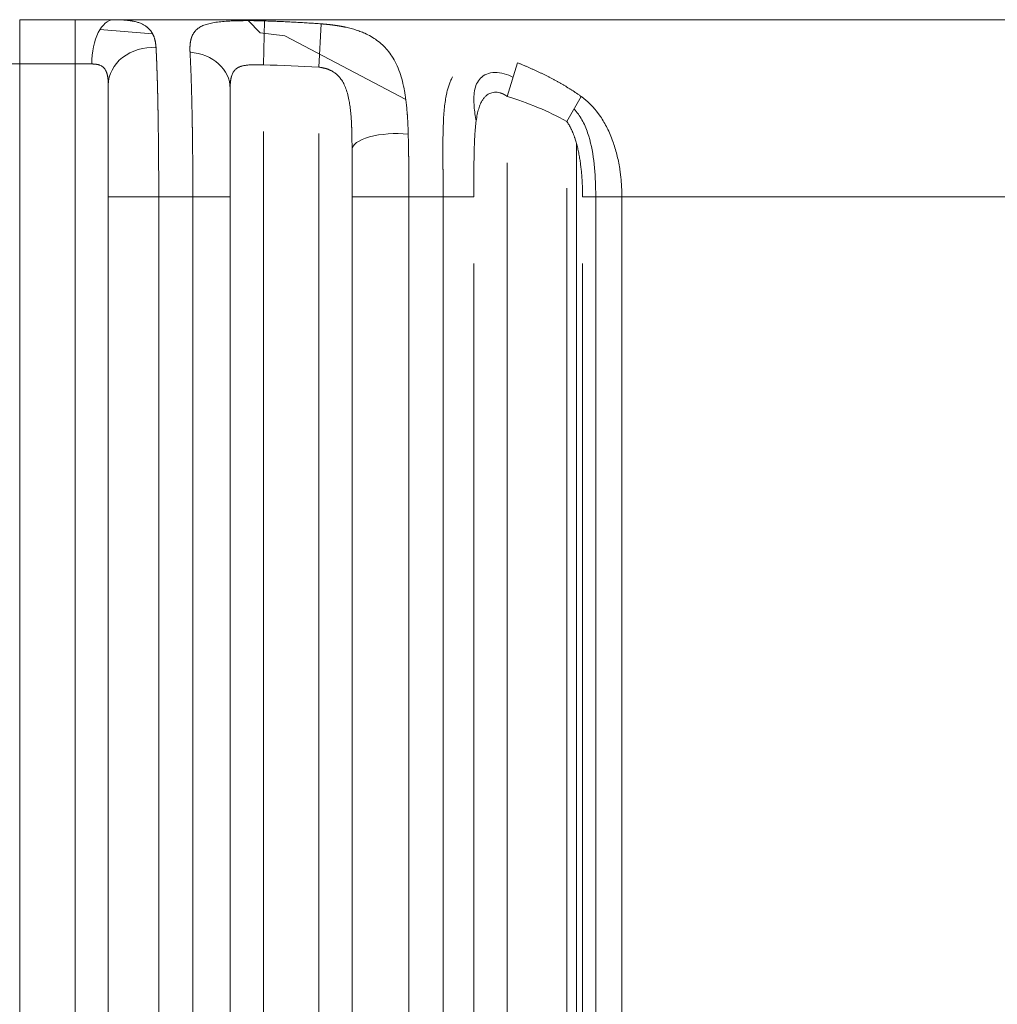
# Model space of a CAD drawing. Header units: millimetres. Extents: x 25069 to 61396, y 8621 to 21558.
# Tile 587 of 656: x 57313 to 57357, y 16304 to 16348. Entities that reach past the tile are written whole.
import ezdxf

# ---------------------------------------------------------------- set-up
doc = ezdxf.new("R2010")
doc.units = ezdxf.units.MM
doc.layers.add('10', color=7, linetype='Continuous')

msp = doc.modelspace()

# ---------------------------------------------------------------- linework, layer by layer
at = {"layer": '10', "color": 7, "linetype": 'Continuous', "lineweight": 20}
for p, q in [((57313.3, 16348.128), (57313.3, 16346.128)), ((57313.3, 16348.128), (57315.8, 16348.128)), ((57313.3, 16348.128), (57315.8, 16348.128)), ((57315.8, 16348.128), (57315.8, 16346.128)), ((57315.8, 16348.128), (57317.553, 16348.128)), ((57317.553, 16348.128), (57360.709, 16348.128)), ((57324.156, 16347.538), (57323.614, 16348.085)), ((57324.352, 16348.073), (57324.3, 16346.087)), ((57326.91, 16347.939), (57326.8, 16345.986)), ((57319.297, 16347.495), (57316.922, 16347.681)), ((57325.264, 16347.405), (57324.156, 16347.538)), ((57330.729, 16344.523), (57325.264, 16347.405)), ((57313.3, 16346.128), (57312.261, 16346.128)), ((57315.8, 16346.128), (57313.3, 16346.128)), ((57313.3, 16346.128), (57313.3, 16252.177)), ((57316.551, 16346.128), (57315.8, 16346.128)), ((57315.8, 16252.177), (57315.8, 16346.128)), ((57335.775, 16346.179), (57335.3, 16344.666)), ((57317.3, 16248.776), (57317.3, 16345.191)), ((57322.8, 16345.036), (57322.8, 16248.776)), ((57338.642, 16344.662), (57337.993, 16343.528)), ((57324.3, 16343.085), (57324.3, 16252.178)), ((57326.8, 16252.178), (57326.8, 16342.985)), ((57338.43, 16342.548), (57338.43, 16249.159)), ((57328.3, 16248.776), (57328.3, 16342.297)), ((57335.3, 16341.666), (57335.3, 16252.177)), ((57337.993, 16252.177), (57337.993, 16340.528)), ((57319.576, 16340.128), (57317.3, 16340.128)), ((57317.3, 16248.204), (57317.3, 16340.128)), ((57321.116, 16340.128), (57319.576, 16340.128)), ((57319.576, 16340.128), (57319.576, 16250.496)), ((57321.116, 16250.559), (57321.116, 16340.128)), ((57321.116, 16340.128), (57322.8, 16340.128)), ((57322.8, 16340.128), (57322.8, 16248.263)), ((57330.871, 16340.128), (57328.3, 16340.128)), ((57328.3, 16248.843), (57328.3, 16340.128)), ((57332.412, 16340.128), (57330.871, 16340.128)), ((57330.871, 16340.128), (57330.871, 16251.153)), ((57332.412, 16340.128), (57333.801, 16340.128)), ((57332.412, 16251.281), (57332.412, 16340.128)), ((57340.48, 16340.128), (57338.707, 16340.128)), ((57339.3, 16340.128), (57339.3, 16249.072)), ((57367.169, 16340.128), (57340.48, 16340.128)), ((57340.48, 16340.128), (57340.48, 16252.111)), ((57333.801, 16337.128), (57333.801, 16251.781)), ((57338.707, 16252.128), (57338.707, 16337.128))]:
    msp.add_line(p, q, dxfattribs=at)
for centre, major_axis, ratio, start_param, end_param in [((57317.553, 16346.128), (0, 2), 0.500679, 0, 1.570796), ((57319.3, 16345.18), (2, 0), 0.844598, 1.493656, 3.141593), ((57320.8, 16345.026), (-2, 0), 0.819962, 3.141593, 4.61794), ((57330.3, 16342.251), (2, 0), 0.3673, 1.299294, 3.141593)]:
    msp.add_ellipse(centre, major_axis=major_axis, ratio=ratio, start_param=start_param, end_param=end_param, dxfattribs=at)
for points, knots in [([(57317.553, 16348.128), (57317.561, 16348.128), (57317.576, 16348.128), (57317.599, 16348.128), (57317.622, 16348.128), (57317.645, 16348.127), (57317.667, 16348.127), (57317.69, 16348.127), (57317.712, 16348.126), (57317.735, 16348.126), (57317.757, 16348.125), (57317.779, 16348.125), (57317.801, 16348.124), (57317.823, 16348.123), (57317.845, 16348.123), (57317.866, 16348.122), (57317.888, 16348.121), (57317.909, 16348.12), (57317.931, 16348.119), (57317.952, 16348.117), (57317.973, 16348.116), (57317.994, 16348.115), (57318.015, 16348.113), (57318.036, 16348.112), (57318.056, 16348.11), (57318.077, 16348.108), (57318.097, 16348.107), (57318.118, 16348.105), (57318.138, 16348.103), (57318.158, 16348.101), (57318.178, 16348.098), (57318.198, 16348.096), (57318.218, 16348.094), (57318.237, 16348.091), (57318.257, 16348.089), (57318.276, 16348.086), (57318.296, 16348.083), (57318.315, 16348.08), (57318.334, 16348.077), (57318.353, 16348.074), (57318.372, 16348.07), (57318.442, 16348.058), (57318.559, 16348.031), (57318.713, 16347.983), (57318.853, 16347.922), (57318.946, 16347.868), (57319.001, 16347.83), (57319.025, 16347.813), (57319.048, 16347.795), (57319.07, 16347.776), (57319.092, 16347.757), (57319.113, 16347.737), (57319.134, 16347.717), (57319.154, 16347.696), (57319.173, 16347.674), (57319.192, 16347.652), (57319.21, 16347.629), (57319.228, 16347.606), (57319.245, 16347.581), (57319.261, 16347.556), (57319.277, 16347.531), (57319.292, 16347.505), (57319.306, 16347.478), (57319.32, 16347.45), (57319.333, 16347.421), (57319.346, 16347.392), (57319.358, 16347.362), (57319.369, 16347.332), (57319.38, 16347.301), (57319.389, 16347.268), (57319.399, 16347.236), (57319.407, 16347.202), (57319.415, 16347.168), (57319.423, 16347.133), (57319.429, 16347.097), (57319.435, 16347.06), (57319.44, 16347.022), (57319.445, 16346.984), (57319.449, 16346.945), (57319.452, 16346.905), (57319.454, 16346.878), (57319.455, 16346.864)], [0, 0, 0, 0, 0.00603, 0.012066, 0.01811, 0.024162, 0.030221, 0.036288, 0.042364, 0.048449, 0.054544, 0.060648, 0.066762, 0.072886, 0.079021, 0.085167, 0.091325, 0.097494, 0.103676, 0.109869, 0.116076, 0.122295, 0.128528, 0.134775, 0.141036, 0.147311, 0.153601, 0.159906, 0.166226, 0.172562, 0.178914, 0.185282, 0.191666, 0.198068, 0.204487, 0.210923, 0.217377, 0.223849, 0.23034, 0.236849, 0.243378, 0.249925, 0.310746, 0.372535, 0.435504, 0.499858, 0.513096, 0.526379, 0.53971, 0.553089, 0.566519, 0.580001, 0.593536, 0.607126, 0.620772, 0.634477, 0.648241, 0.662065, 0.675952, 0.689903, 0.703919, 0.718001, 0.732152, 0.746372, 0.760662, 0.775025, 0.789461, 0.803972, 0.818559, 0.833223, 0.847966, 0.862789, 0.877694, 0.892681, 0.907751, 0.922907, 0.938148, 0.953477, 0.968895, 0.984402, 1, 1, 1, 1]), ([(57320.989, 16346.658), (57320.989, 16346.666), (57320.988, 16346.68), (57320.987, 16346.702), (57320.986, 16346.723), (57320.985, 16346.744), (57320.985, 16346.765), (57320.985, 16346.786), (57320.985, 16346.806), (57320.985, 16346.827), (57320.985, 16346.847), (57320.985, 16346.866), (57320.986, 16346.886), (57320.986, 16346.905), (57320.987, 16346.924), (57320.988, 16346.943), (57320.989, 16346.962), (57320.991, 16346.981), (57320.992, 16346.999), (57320.994, 16347.017), (57320.996, 16347.035), (57320.998, 16347.052), (57321, 16347.07), (57321.002, 16347.087), (57321.004, 16347.104), (57321.007, 16347.121), (57321.01, 16347.138), (57321.013, 16347.154), (57321.016, 16347.17), (57321.019, 16347.186), (57321.023, 16347.202), (57321.026, 16347.218), (57321.03, 16347.233), (57321.034, 16347.248), (57321.038, 16347.263), (57321.043, 16347.278), (57321.047, 16347.293), (57321.052, 16347.307), (57321.056, 16347.322), (57321.061, 16347.336), (57321.066, 16347.35), (57321.072, 16347.363), (57321.077, 16347.377), (57321.083, 16347.39), (57321.089, 16347.404), (57321.095, 16347.417), (57321.101, 16347.43), (57321.118, 16347.465), (57321.149, 16347.519), (57321.199, 16347.589), (57321.256, 16347.653), (57321.343, 16347.732), (57321.471, 16347.818), (57321.661, 16347.901), (57321.885, 16347.965), (57322.147, 16348.014), (57322.444, 16348.047), (57322.704, 16348.064), (57322.9, 16348.073), (57323.022, 16348.077), (57323.137, 16348.08), (57323.244, 16348.082), (57323.341, 16348.083), (57323.439, 16348.084), (57323.521, 16348.085), (57323.587, 16348.085), (57323.637, 16348.085), (57323.687, 16348.085), (57323.737, 16348.085), (57323.788, 16348.084), (57323.838, 16348.084), (57323.889, 16348.083), (57323.94, 16348.083), (57323.991, 16348.082), (57324.042, 16348.081), (57324.093, 16348.08), (57324.145, 16348.079), (57324.196, 16348.078), (57324.248, 16348.076), (57324.3, 16348.075), (57324.335, 16348.074), (57324.352, 16348.073)], [0, 0, 0, 0, 0.005837, 0.011654, 0.017451, 0.023227, 0.028984, 0.034722, 0.04044, 0.046138, 0.051818, 0.057478, 0.063119, 0.068741, 0.074345, 0.07993, 0.085496, 0.091045, 0.096575, 0.102087, 0.107581, 0.113058, 0.118516, 0.123958, 0.129382, 0.134789, 0.140179, 0.145553, 0.150909, 0.156249, 0.161573, 0.16688, 0.172172, 0.177447, 0.182707, 0.187951, 0.19318, 0.198393, 0.203592, 0.208775, 0.213944, 0.219098, 0.224238, 0.229364, 0.234475, 0.239573, 0.244657, 0.249727, 0.281612, 0.31295, 0.34379, 0.374181, 0.437676, 0.499202, 0.562432, 0.623736, 0.687101, 0.748804, 0.769764, 0.790713, 0.811711, 0.827551, 0.843264, 0.858878, 0.874418, 0.882259, 0.890085, 0.897901, 0.905708, 0.913511, 0.921312, 0.929116, 0.936925, 0.944744, 0.952574, 0.96042, 0.968285, 0.976173, 0.984085, 0.992027, 1, 1, 1, 1]), ([(57324.352, 16348.073), (57324.4, 16348.071), (57324.496, 16348.068), (57324.639, 16348.063), (57324.782, 16348.057), (57324.926, 16348.051), (57325.069, 16348.045), (57325.211, 16348.039), (57325.354, 16348.032), (57325.496, 16348.025), (57325.638, 16348.018), (57325.781, 16348.011), (57325.922, 16348.003), (57326.064, 16347.995), (57326.205, 16347.986), (57326.347, 16347.978), (57326.488, 16347.969), (57326.629, 16347.959), (57326.77, 16347.949), (57326.863, 16347.943), (57326.91, 16347.939)], [0, 0, 0, 0, 0.056109, 0.112151, 0.168125, 0.224033, 0.279875, 0.335651, 0.391361, 0.447007, 0.502589, 0.558107, 0.613561, 0.668952, 0.724281, 0.779547, 0.834752, 0.889895, 0.944978, 1, 1, 1, 1]), ([(57326.91, 16347.939), (57326.919, 16347.939), (57326.937, 16347.937), (57326.964, 16347.935), (57326.991, 16347.933), (57327.018, 16347.931), (57327.044, 16347.929), (57327.071, 16347.926), (57327.098, 16347.924), (57327.125, 16347.921), (57327.151, 16347.919), (57327.178, 16347.916), (57327.205, 16347.914), (57327.231, 16347.911), (57327.258, 16347.908), (57327.285, 16347.905), (57327.311, 16347.902), (57327.338, 16347.899), (57327.364, 16347.896), (57327.391, 16347.893), (57327.417, 16347.889), (57327.444, 16347.886), (57327.47, 16347.882), (57327.497, 16347.879), (57327.523, 16347.875), (57327.55, 16347.871), (57327.576, 16347.867), (57327.602, 16347.864), (57327.629, 16347.859), (57327.655, 16347.855), (57327.681, 16347.851), (57327.708, 16347.847), (57327.734, 16347.842), (57327.76, 16347.838), (57327.786, 16347.833), (57327.812, 16347.828), (57327.839, 16347.824), (57327.865, 16347.819), (57327.891, 16347.814), (57327.917, 16347.808), (57327.943, 16347.803), (57328.041, 16347.783), (57328.208, 16347.744), (57328.438, 16347.679), (57328.661, 16347.603), (57328.906, 16347.503), (57329.167, 16347.371), (57329.434, 16347.197), (57329.681, 16346.992), (57329.907, 16346.752), (57330.115, 16346.468), (57330.301, 16346.132), (57330.456, 16345.756), (57330.58, 16345.344), (57330.656, 16344.99), (57330.705, 16344.694), (57330.736, 16344.472), (57330.764, 16344.228), (57330.781, 16344.047), (57330.789, 16343.937), (57330.792, 16343.905), (57330.794, 16343.87), (57330.797, 16343.832), (57330.8, 16343.791), (57330.803, 16343.746), (57330.806, 16343.699), (57330.809, 16343.648), (57330.812, 16343.594), (57330.815, 16343.536), (57330.818, 16343.476), (57330.821, 16343.412), (57330.824, 16343.345), (57330.827, 16343.274), (57330.829, 16343.2), (57330.832, 16343.123), (57330.835, 16343.042), (57330.836, 16342.987), (57330.837, 16342.959)], [0, 0, 0, 0, 0.003042, 0.006084, 0.009126, 0.01217, 0.015215, 0.018261, 0.02131, 0.02436, 0.027413, 0.030469, 0.033528, 0.03659, 0.039656, 0.042726, 0.0458, 0.048879, 0.051962, 0.055051, 0.058145, 0.061245, 0.064351, 0.067463, 0.070581, 0.073707, 0.07684, 0.07998, 0.083127, 0.086283, 0.089447, 0.092619, 0.0958, 0.098991, 0.10219, 0.105399, 0.108618, 0.111846, 0.115085, 0.118335, 0.121595, 0.124867, 0.155116, 0.185914, 0.217431, 0.249827, 0.296087, 0.343943, 0.393724, 0.445723, 0.500203, 0.560759, 0.625352, 0.684975, 0.749816, 0.777859, 0.808023, 0.840312, 0.874728, 0.878448, 0.882549, 0.887032, 0.891895, 0.89714, 0.902766, 0.908772, 0.91516, 0.921929, 0.929079, 0.936611, 0.944523, 0.952816, 0.961491, 0.970546, 0.979983, 0.989801, 1, 1, 1, 1]), ([(57319.455, 16346.864), (57319.455, 16346.857), (57319.456, 16346.841), (57319.457, 16346.817), (57319.458, 16346.793), (57319.459, 16346.769), (57319.461, 16346.745), (57319.462, 16346.721), (57319.463, 16346.696), (57319.464, 16346.671), (57319.466, 16346.646), (57319.467, 16346.621), (57319.468, 16346.596), (57319.469, 16346.57), (57319.47, 16346.545), (57319.471, 16346.519), (57319.473, 16346.493), (57319.474, 16346.467), (57319.475, 16346.441), (57319.476, 16346.415), (57319.477, 16346.388), (57319.478, 16346.361), (57319.479, 16346.334), (57319.481, 16346.307), (57319.482, 16346.28), (57319.483, 16346.253), (57319.484, 16346.225), (57319.485, 16346.198), (57319.486, 16346.17), (57319.487, 16346.142), (57319.488, 16346.114), (57319.489, 16346.086), (57319.49, 16346.058), (57319.491, 16346.029), (57319.492, 16346.001), (57319.493, 16345.972), (57319.494, 16345.943), (57319.495, 16345.914), (57319.496, 16345.885), (57319.497, 16345.855), (57319.498, 16345.826), (57319.499, 16345.796), (57319.5, 16345.767), (57319.501, 16345.737), (57319.502, 16345.707), (57319.503, 16345.677), (57319.504, 16345.647), (57319.505, 16345.617), (57319.506, 16345.586), (57319.507, 16345.556), (57319.508, 16345.525), (57319.509, 16345.494), (57319.51, 16345.463), (57319.511, 16345.432), (57319.512, 16345.401), (57319.513, 16345.37), (57319.513, 16345.338), (57319.514, 16345.307), (57319.515, 16345.275), (57319.516, 16345.244), (57319.517, 16345.212), (57319.518, 16345.18), (57319.519, 16345.148), (57319.52, 16345.116), (57319.52, 16345.084), (57319.521, 16345.051), (57319.522, 16345.019), (57319.523, 16344.987), (57319.524, 16344.954), (57319.524, 16344.921), (57319.525, 16344.888), (57319.526, 16344.856), (57319.527, 16344.823), (57319.528, 16344.79), (57319.528, 16344.756), (57319.529, 16344.723), (57319.53, 16344.69), (57319.531, 16344.656), (57319.531, 16344.623), (57319.532, 16344.589), (57319.533, 16344.556), (57319.533, 16344.522), (57319.534, 16344.488), (57319.535, 16344.454), (57319.536, 16344.42), (57319.536, 16344.386), (57319.537, 16344.352), (57319.538, 16344.318), (57319.538, 16344.283), (57319.539, 16344.249), (57319.54, 16344.215), (57319.54, 16344.18), (57319.541, 16344.146), (57319.542, 16344.111), (57319.542, 16344.076), (57319.543, 16344.041), (57319.544, 16344.007), (57319.544, 16343.958), (57319.546, 16343.894), (57319.547, 16343.816), (57319.548, 16343.738), (57319.549, 16343.659), (57319.551, 16343.58), (57319.552, 16343.501), (57319.553, 16343.421), (57319.554, 16343.34), (57319.555, 16343.26), (57319.556, 16343.179), (57319.557, 16343.098), (57319.558, 16343.016), (57319.559, 16342.934), (57319.56, 16342.852), (57319.561, 16342.77), (57319.562, 16342.687), (57319.563, 16342.604), (57319.564, 16342.521), (57319.565, 16342.437), (57319.566, 16342.353), (57319.566, 16342.269), (57319.567, 16342.185), (57319.568, 16342.101), (57319.568, 16342.016), (57319.569, 16341.931), (57319.57, 16341.847), (57319.57, 16341.761), (57319.571, 16341.676), (57319.571, 16341.591), (57319.572, 16341.505), (57319.572, 16341.42), (57319.573, 16341.334), (57319.573, 16341.248), (57319.574, 16341.162), (57319.574, 16341.076), (57319.574, 16340.99), (57319.574, 16340.904), (57319.575, 16340.818), (57319.575, 16340.732), (57319.575, 16340.645), (57319.575, 16340.559), (57319.575, 16340.473), (57319.575, 16340.386), (57319.576, 16340.3), (57319.576, 16340.214), (57319.576, 16340.156), (57319.576, 16340.128)], [0, 0, 0, 0, 0.005442, 0.01088, 0.016312, 0.02174, 0.027162, 0.03258, 0.037993, 0.0434, 0.048803, 0.054201, 0.059594, 0.064982, 0.070365, 0.075742, 0.081116, 0.086484, 0.091847, 0.097205, 0.102558, 0.107906, 0.11325, 0.118588, 0.123921, 0.12925, 0.134573, 0.139892, 0.145206, 0.150514, 0.155818, 0.161117, 0.166411, 0.1717, 0.176984, 0.182263, 0.187537, 0.192806, 0.19807, 0.203329, 0.208584, 0.213833, 0.219078, 0.224317, 0.229552, 0.234781, 0.240006, 0.245226, 0.250441, 0.255651, 0.260855, 0.266056, 0.271251, 0.276441, 0.281626, 0.286806, 0.291982, 0.297152, 0.302318, 0.307478, 0.312634, 0.317785, 0.322931, 0.328072, 0.333208, 0.338339, 0.343465, 0.348586, 0.353702, 0.358814, 0.36392, 0.369022, 0.374118, 0.37921, 0.384297, 0.389379, 0.394456, 0.399528, 0.404595, 0.409657, 0.414715, 0.419767, 0.424815, 0.429857, 0.434895, 0.439928, 0.444956, 0.449979, 0.454997, 0.46001, 0.465019, 0.470022, 0.475021, 0.480014, 0.485003, 0.489987, 0.494966, 0.49994, 0.51094, 0.521933, 0.532921, 0.543903, 0.554879, 0.56585, 0.576814, 0.587773, 0.598725, 0.609672, 0.620613, 0.631549, 0.642478, 0.653402, 0.66432, 0.675232, 0.686139, 0.69704, 0.707935, 0.718825, 0.729708, 0.740586, 0.751459, 0.762326, 0.773187, 0.784043, 0.794893, 0.805737, 0.816576, 0.82741, 0.838237, 0.84906, 0.859876, 0.870688, 0.881494, 0.892294, 0.903089, 0.913878, 0.924662, 0.935441, 0.946214, 0.956982, 0.967745, 0.978502, 0.989254, 1, 1, 1, 1]), ([(57321.116, 16340.128), (57321.116, 16340.143), (57321.116, 16340.172), (57321.116, 16340.217), (57321.116, 16340.261), (57321.116, 16340.306), (57321.116, 16340.35), (57321.116, 16340.395), (57321.116, 16340.44), (57321.116, 16340.484), (57321.115, 16340.529), (57321.115, 16340.573), (57321.115, 16340.618), (57321.115, 16340.662), (57321.115, 16340.707), (57321.115, 16340.752), (57321.115, 16340.796), (57321.115, 16340.841), (57321.115, 16340.885), (57321.114, 16340.93), (57321.114, 16340.974), (57321.114, 16341.019), (57321.114, 16341.063), (57321.114, 16341.107), (57321.114, 16341.152), (57321.113, 16341.196), (57321.113, 16341.241), (57321.113, 16341.285), (57321.113, 16341.329), (57321.112, 16341.374), (57321.112, 16341.418), (57321.112, 16341.462), (57321.112, 16341.506), (57321.111, 16341.55), (57321.111, 16341.595), (57321.111, 16341.639), (57321.11, 16341.683), (57321.11, 16341.727), (57321.11, 16341.771), (57321.109, 16341.815), (57321.109, 16341.859), (57321.109, 16341.903), (57321.108, 16341.946), (57321.108, 16341.99), (57321.108, 16342.034), (57321.107, 16342.077), (57321.107, 16342.121), (57321.106, 16342.165), (57321.106, 16342.208), (57321.105, 16342.252), (57321.105, 16342.295), (57321.105, 16342.338), (57321.104, 16342.382), (57321.104, 16342.425), (57321.103, 16342.468), (57321.103, 16342.511), (57321.102, 16342.554), (57321.102, 16342.597), (57321.101, 16342.64), (57321.101, 16342.683), (57321.1, 16342.726), (57321.1, 16342.768), (57321.099, 16342.811), (57321.098, 16342.853), (57321.098, 16342.896), (57321.097, 16342.938), (57321.097, 16342.981), (57321.096, 16343.023), (57321.096, 16343.065), (57321.095, 16343.107), (57321.094, 16343.149), (57321.094, 16343.191), (57321.093, 16343.233), (57321.092, 16343.274), (57321.092, 16343.316), (57321.091, 16343.357), (57321.09, 16343.399), (57321.09, 16343.44), (57321.089, 16343.481), (57321.088, 16343.522), (57321.088, 16343.563), (57321.087, 16343.604), (57321.086, 16343.645), (57321.085, 16343.686), (57321.085, 16343.727), (57321.084, 16343.767), (57321.083, 16343.818), (57321.082, 16343.878), (57321.08, 16343.949), (57321.079, 16344.019), (57321.077, 16344.089), (57321.076, 16344.158), (57321.074, 16344.228), (57321.073, 16344.297), (57321.071, 16344.366), (57321.07, 16344.434), (57321.068, 16344.502), (57321.066, 16344.57), (57321.065, 16344.637), (57321.063, 16344.704), (57321.061, 16344.771), (57321.06, 16344.837), (57321.058, 16344.903), (57321.056, 16344.969), (57321.054, 16345.034), (57321.052, 16345.099), (57321.05, 16345.163), (57321.048, 16345.227), (57321.046, 16345.291), (57321.044, 16345.354), (57321.042, 16345.416), (57321.04, 16345.478), (57321.038, 16345.54), (57321.036, 16345.601), (57321.034, 16345.662), (57321.031, 16345.722), (57321.029, 16345.782), (57321.027, 16345.841), (57321.024, 16345.899), (57321.022, 16345.957), (57321.02, 16346.015), (57321.017, 16346.072), (57321.015, 16346.128), (57321.012, 16346.184), (57321.01, 16346.239), (57321.007, 16346.294), (57321.005, 16346.348), (57321.002, 16346.401), (57321, 16346.454), (57320.997, 16346.506), (57320.994, 16346.557), (57320.992, 16346.608), (57320.99, 16346.642), (57320.989, 16346.658)], [0, 0, 0, 0, 0.005817, 0.011636, 0.017456, 0.023278, 0.0291, 0.034925, 0.040751, 0.046578, 0.052406, 0.058237, 0.064068, 0.069901, 0.075735, 0.081571, 0.087409, 0.093247, 0.099087, 0.104929, 0.110772, 0.116617, 0.122463, 0.12831, 0.134159, 0.14001, 0.145862, 0.151715, 0.15757, 0.163426, 0.169284, 0.175143, 0.181004, 0.186866, 0.19273, 0.198596, 0.204462, 0.210331, 0.2162, 0.222072, 0.227945, 0.233819, 0.239695, 0.245572, 0.251451, 0.257332, 0.263213, 0.269097, 0.274982, 0.280869, 0.286757, 0.292646, 0.298537, 0.30443, 0.310324, 0.31622, 0.322118, 0.328017, 0.333917, 0.339819, 0.345723, 0.351628, 0.357535, 0.363443, 0.369353, 0.375264, 0.381177, 0.387092, 0.393008, 0.398926, 0.404845, 0.410766, 0.416689, 0.422613, 0.428539, 0.434466, 0.440395, 0.446326, 0.452258, 0.458192, 0.464127, 0.470064, 0.476003, 0.481943, 0.487885, 0.493828, 0.499773, 0.510217, 0.520679, 0.531161, 0.541661, 0.552181, 0.562719, 0.573277, 0.583853, 0.594449, 0.605064, 0.615698, 0.626351, 0.637024, 0.647715, 0.658426, 0.669155, 0.679904, 0.690672, 0.701459, 0.712266, 0.723092, 0.733937, 0.744801, 0.755684, 0.766587, 0.777508, 0.78845, 0.79941, 0.81039, 0.821389, 0.832407, 0.843444, 0.854501, 0.865577, 0.876673, 0.887788, 0.898922, 0.910075, 0.921248, 0.93244, 0.943652, 0.954883, 0.966133, 0.977403, 0.988692, 1, 1, 1, 1]), ([(57317.3, 16345.18), (57317.3, 16345.188), (57317.3, 16345.203), (57317.3, 16345.226), (57317.3, 16345.249), (57317.299, 16345.271), (57317.298, 16345.293), (57317.297, 16345.315), (57317.296, 16345.336), (57317.295, 16345.358), (57317.294, 16345.378), (57317.292, 16345.399), (57317.29, 16345.419), (57317.288, 16345.439), (57317.286, 16345.459), (57317.284, 16345.478), (57317.281, 16345.497), (57317.279, 16345.516), (57317.276, 16345.534), (57317.273, 16345.552), (57317.269, 16345.57), (57317.266, 16345.588), (57317.262, 16345.605), (57317.259, 16345.622), (57317.255, 16345.638), (57317.251, 16345.655), (57317.246, 16345.671), (57317.242, 16345.686), (57317.237, 16345.702), (57317.232, 16345.717), (57317.227, 16345.732), (57317.222, 16345.746), (57317.217, 16345.76), (57317.211, 16345.774), (57317.205, 16345.788), (57317.199, 16345.801), (57317.193, 16345.814), (57317.187, 16345.827), (57317.18, 16345.839), (57317.174, 16345.852), (57317.167, 16345.863), (57317.148, 16345.894), (57317.114, 16345.94), (57317.058, 16345.995), (57316.994, 16346.04), (57316.94, 16346.066), (57316.901, 16346.081), (57316.882, 16346.087), (57316.861, 16346.093), (57316.84, 16346.099), (57316.818, 16346.104), (57316.796, 16346.108), (57316.772, 16346.112), (57316.747, 16346.116), (57316.722, 16346.119), (57316.696, 16346.122), (57316.669, 16346.124), (57316.641, 16346.126), (57316.612, 16346.127), (57316.582, 16346.128), (57316.562, 16346.128), (57316.551, 16346.128)], [0, 0, 0, 0, 0.0146, 0.02908, 0.04344, 0.057681, 0.071805, 0.085811, 0.099701, 0.113476, 0.127135, 0.140681, 0.154113, 0.167433, 0.180642, 0.193741, 0.20673, 0.219611, 0.232384, 0.245051, 0.257613, 0.27007, 0.282424, 0.294676, 0.306827, 0.318879, 0.330832, 0.342688, 0.354448, 0.366114, 0.377686, 0.389167, 0.400557, 0.411858, 0.423072, 0.4342, 0.445243, 0.456204, 0.467083, 0.477883, 0.488605, 0.499251, 0.562937, 0.62561, 0.687702, 0.749659, 0.764612, 0.779789, 0.795197, 0.81084, 0.826726, 0.84286, 0.859246, 0.87589, 0.892797, 0.909972, 0.927418, 0.94514, 0.963142, 0.981427, 1, 1, 1, 1]), ([(57324.3, 16346.087), (57324.295, 16346.087), (57324.283, 16346.088), (57324.265, 16346.089), (57324.248, 16346.09), (57324.23, 16346.09), (57324.213, 16346.091), (57324.195, 16346.092), (57324.178, 16346.093), (57324.161, 16346.093), (57324.143, 16346.094), (57324.126, 16346.094), (57324.109, 16346.095), (57324.092, 16346.095), (57324.074, 16346.096), (57324.057, 16346.096), (57324.04, 16346.096), (57324.023, 16346.096), (57324.006, 16346.096), (57323.989, 16346.096), (57323.972, 16346.096), (57323.956, 16346.096), (57323.939, 16346.096), (57323.922, 16346.096), (57323.906, 16346.096), (57323.889, 16346.096), (57323.873, 16346.095), (57323.856, 16346.095), (57323.84, 16346.094), (57323.824, 16346.094), (57323.808, 16346.093), (57323.791, 16346.093), (57323.775, 16346.092), (57323.76, 16346.091), (57323.744, 16346.09), (57323.728, 16346.089), (57323.712, 16346.089), (57323.697, 16346.088), (57323.681, 16346.086), (57323.666, 16346.085), (57323.651, 16346.084), (57323.615, 16346.081), (57323.56, 16346.076), (57323.488, 16346.067), (57323.422, 16346.055), (57323.36, 16346.042), (57323.303, 16346.027), (57323.251, 16346.009), (57323.203, 16345.99), (57323.159, 16345.969), (57323.087, 16345.928), (57322.999, 16345.853), (57322.914, 16345.726), (57322.871, 16345.614), (57322.851, 16345.536), (57322.843, 16345.504), (57322.836, 16345.47), (57322.83, 16345.435), (57322.824, 16345.399), (57322.819, 16345.362), (57322.814, 16345.324), (57322.811, 16345.285), (57322.807, 16345.244), (57322.805, 16345.203), (57322.803, 16345.16), (57322.801, 16345.116), (57322.801, 16345.071), (57322.8, 16345.041), (57322.8, 16345.026)], [0, 0, 0, 0, 0.006378, 0.012748, 0.019111, 0.025467, 0.031816, 0.038158, 0.044493, 0.050821, 0.057142, 0.063457, 0.069764, 0.076066, 0.08236, 0.088648, 0.09493, 0.101206, 0.107475, 0.113738, 0.119995, 0.126246, 0.13249, 0.138729, 0.144962, 0.15119, 0.157411, 0.163627, 0.169838, 0.176043, 0.182242, 0.188437, 0.194625, 0.200809, 0.206988, 0.213161, 0.21933, 0.225493, 0.231652, 0.237806, 0.243956, 0.2501, 0.281475, 0.311879, 0.341334, 0.369865, 0.3975, 0.424267, 0.450201, 0.475336, 0.499714, 0.581135, 0.664101, 0.750119, 0.76632, 0.78275, 0.799415, 0.816323, 0.83348, 0.850891, 0.868563, 0.8865, 0.90471, 0.923196, 0.941963, 0.961017, 0.980361, 1, 1, 1, 1]), ([(57335.775, 16346.179), (57335.796, 16346.171), (57335.839, 16346.154), (57335.903, 16346.128), (57335.967, 16346.102), (57336.031, 16346.076), (57336.094, 16346.049), (57336.157, 16346.023), (57336.22, 16345.996), (57336.282, 16345.97), (57336.344, 16345.943), (57336.405, 16345.915), (57336.467, 16345.888), (57336.528, 16345.861), (57336.588, 16345.833), (57336.649, 16345.805), (57336.709, 16345.777), (57336.768, 16345.749), (57336.828, 16345.721), (57336.887, 16345.692), (57336.945, 16345.664), (57337.004, 16345.635), (57337.062, 16345.606), (57337.119, 16345.577), (57337.177, 16345.548), (57337.234, 16345.518), (57337.29, 16345.489), (57337.347, 16345.459), (57337.403, 16345.429), (57337.458, 16345.399), (57337.513, 16345.368), (57337.568, 16345.338), (57337.623, 16345.307), (57337.677, 16345.277), (57337.731, 16345.246), (57337.785, 16345.215), (57337.838, 16345.183), (57337.891, 16345.152), (57337.943, 16345.12), (57337.996, 16345.089), (57338.047, 16345.057), (57338.099, 16345.025), (57338.15, 16344.993), (57338.201, 16344.96), (57338.251, 16344.928), (57338.301, 16344.895), (57338.351, 16344.862), (57338.401, 16344.829), (57338.45, 16344.796), (57338.498, 16344.763), (57338.547, 16344.729), (57338.594, 16344.696), (57338.626, 16344.673), (57338.642, 16344.662)], [0, 0, 0, 0, 0.021357, 0.042642, 0.063854, 0.084995, 0.106063, 0.12706, 0.147985, 0.168839, 0.18962, 0.210331, 0.23097, 0.251539, 0.272036, 0.292462, 0.312818, 0.333103, 0.353318, 0.373463, 0.393537, 0.413542, 0.433476, 0.453341, 0.473137, 0.492863, 0.51252, 0.532109, 0.551628, 0.571079, 0.590462, 0.609776, 0.629022, 0.648201, 0.667312, 0.686355, 0.705331, 0.724241, 0.743083, 0.761859, 0.780569, 0.799212, 0.81779, 0.836302, 0.854749, 0.87313, 0.891447, 0.909699, 0.927887, 0.946011, 0.964071, 0.982067, 1, 1, 1, 1]), ([(57328.3, 16342.251), (57328.3, 16342.269), (57328.3, 16342.306), (57328.3, 16342.36), (57328.3, 16342.415), (57328.3, 16342.469), (57328.3, 16342.523), (57328.299, 16342.577), (57328.299, 16342.63), (57328.298, 16342.683), (57328.298, 16342.736), (57328.297, 16342.789), (57328.296, 16342.842), (57328.295, 16342.894), (57328.294, 16342.946), (57328.293, 16342.998), (57328.292, 16343.049), (57328.29, 16343.101), (57328.289, 16343.152), (57328.287, 16343.203), (57328.285, 16343.253), (57328.283, 16343.304), (57328.281, 16343.354), (57328.275, 16343.489), (57328.262, 16343.703), (57328.237, 16343.989), (57328.204, 16344.258), (57328.158, 16344.531), (57328.095, 16344.803), (57328.008, 16345.066), (57327.902, 16345.295), (57327.79, 16345.467), (57327.68, 16345.593), (57327.582, 16345.684), (57327.473, 16345.763), (57327.387, 16345.812), (57327.328, 16345.841), (57327.301, 16345.853), (57327.274, 16345.865), (57327.246, 16345.876), (57327.218, 16345.887), (57327.189, 16345.898), (57327.159, 16345.908), (57327.129, 16345.917), (57327.098, 16345.926), (57327.067, 16345.935), (57327.035, 16345.943), (57327.003, 16345.95), (57326.971, 16345.958), (57326.937, 16345.964), (57326.904, 16345.971), (57326.87, 16345.976), (57326.835, 16345.982), (57326.812, 16345.985), (57326.8, 16345.986)], [0, 0, 0, 0, 0.011796, 0.023549, 0.03526, 0.046929, 0.058556, 0.070142, 0.081687, 0.093191, 0.104654, 0.116077, 0.127459, 0.138802, 0.150105, 0.161368, 0.172593, 0.183778, 0.194926, 0.206034, 0.217105, 0.228139, 0.239134, 0.250093, 0.317142, 0.381047, 0.441902, 0.49981, 0.570168, 0.634922, 0.694513, 0.749504, 0.781831, 0.813346, 0.844268, 0.87483, 0.881366, 0.887939, 0.894553, 0.901208, 0.907908, 0.914655, 0.921451, 0.928297, 0.935197, 0.942152, 0.949163, 0.956234, 0.963366, 0.97056, 0.977819, 0.985144, 0.992537, 1, 1, 1, 1]), ([(57335.568, 16345.52), (57335.445, 16345.591), (57335.31, 16345.649), (57335.034, 16345.727), (57334.888, 16345.747), (57334.614, 16345.74), (57334.489, 16345.715), (57334.269, 16345.625), (57334.176, 16345.562), (57333.952, 16345.334), (57333.872, 16345.134), (57333.793, 16344.698), (57333.794, 16344.458), (57333.83, 16343.997), (57333.862, 16343.775), (57333.901, 16343.546)], [0, 0, 0, 0, 0.101465, 0.101465, 0.204244, 0.204244, 0.307024, 0.307024, 0.409803, 0.409803, 0.615363, 0.615363, 0.820922, 0.820922, 1, 1, 1, 1]), ([(57317.3, 16340.128), (57317.3, 16340.634), (57317.3, 16341.13), (57317.3, 16341.858), (57317.3, 16342.1), (57317.3, 16342.568), (57317.3, 16343.02), (57317.3, 16343.442), (57317.3, 16343.849), (57317.3, 16344.044), (57317.3, 16344.59), (57317.3, 16344.909), (57317.3, 16345.18)], [0, 0, 0, 0, 0.25, 0.25, 0.375, 0.375, 0.5, 0.625, 0.625, 0.75, 0.75, 1, 1, 1, 1]), ([(57332.412, 16340.128), (57332.412, 16340.142), (57332.412, 16340.17), (57332.412, 16340.212), (57332.412, 16340.254), (57332.412, 16340.295), (57332.411, 16340.337), (57332.411, 16340.378), (57332.411, 16340.419), (57332.411, 16340.461), (57332.411, 16340.501), (57332.411, 16340.542), (57332.411, 16340.583), (57332.411, 16340.624), (57332.41, 16340.664), (57332.41, 16340.704), (57332.41, 16340.744), (57332.41, 16340.784), (57332.41, 16340.824), (57332.41, 16340.864), (57332.409, 16340.903), (57332.409, 16340.943), (57332.409, 16340.982), (57332.409, 16341.021), (57332.408, 16341.06), (57332.408, 16341.099), (57332.408, 16341.138), (57332.408, 16341.176), (57332.408, 16341.214), (57332.407, 16341.252), (57332.407, 16341.29), (57332.407, 16341.328), (57332.407, 16341.366), (57332.406, 16341.404), (57332.406, 16341.441), (57332.406, 16341.478), (57332.406, 16341.515), (57332.406, 16341.552), (57332.405, 16341.589), (57332.405, 16341.626), (57332.405, 16341.662), (57332.405, 16341.698), (57332.405, 16341.734), (57332.404, 16341.77), (57332.404, 16341.806), (57332.404, 16341.842), (57332.404, 16341.877), (57332.404, 16341.912), (57332.404, 16341.948), (57332.404, 16341.982), (57332.403, 16342.017), (57332.403, 16342.052), (57332.403, 16342.086), (57332.403, 16342.121), (57332.403, 16342.155), (57332.403, 16342.189), (57332.403, 16342.223), (57332.403, 16342.256), (57332.403, 16342.29), (57332.403, 16342.323), (57332.403, 16342.356), (57332.403, 16342.389), (57332.403, 16342.422), (57332.403, 16342.455), (57332.403, 16342.487), (57332.404, 16342.519), (57332.404, 16342.552), (57332.405, 16342.723), (57332.408, 16343.023), (57332.42, 16343.434), (57332.44, 16343.812), (57332.47, 16344.158), (57332.51, 16344.472), (57332.557, 16344.737), (57332.61, 16344.959), (57332.666, 16345.145), (57332.73, 16345.317), (57332.79, 16345.449), (57332.829, 16345.523), (57332.842, 16345.546)], [0, 0, 0, 0, 0.006852, 0.013683, 0.020492, 0.02728, 0.034047, 0.040793, 0.047518, 0.054221, 0.060903, 0.067564, 0.074203, 0.080822, 0.087419, 0.093996, 0.100551, 0.107085, 0.113597, 0.120089, 0.12656, 0.133009, 0.139438, 0.145846, 0.152232, 0.158598, 0.164942, 0.171265, 0.177568, 0.183849, 0.19011, 0.19635, 0.202569, 0.208766, 0.214943, 0.221099, 0.227235, 0.233349, 0.239443, 0.245515, 0.251567, 0.257599, 0.263609, 0.269599, 0.275568, 0.281516, 0.287443, 0.29335, 0.299236, 0.305102, 0.310947, 0.316771, 0.322575, 0.328358, 0.334121, 0.339863, 0.345584, 0.351285, 0.356966, 0.362626, 0.368265, 0.373884, 0.379483, 0.385062, 0.39062, 0.396157, 0.401675, 0.407172, 0.484587, 0.558098, 0.627795, 0.693786, 0.756192, 0.815161, 0.858838, 0.901036, 0.941849, 0.981381, 1, 1, 1, 1]), ([(57322.8, 16345.026), (57322.8, 16344.749), (57322.8, 16344.431), (57322.8, 16343.893), (57322.8, 16343.703), (57322.8, 16343.306), (57322.8, 16343.101), (57322.8, 16342.679), (57322.8, 16342.461), (57322.8, 16342.013), (57322.8, 16341.782), (57322.8, 16341.081), (57322.8, 16340.608), (57322.8, 16340.128)], [0, 0, 0, 0, 0.25, 0.25, 0.375, 0.375, 0.5, 0.5, 0.625, 0.625, 0.75, 0.75, 1, 1, 1, 1]), ([(57335.3, 16344.666), (57335.296, 16344.67), (57335.287, 16344.676), (57335.273, 16344.686), (57335.26, 16344.695), (57335.246, 16344.704), (57335.232, 16344.713), (57335.218, 16344.721), (57335.204, 16344.729), (57335.191, 16344.737), (57335.177, 16344.745), (57335.163, 16344.753), (57335.149, 16344.76), (57335.135, 16344.767), (57335.121, 16344.773), (57335.107, 16344.78), (57335.093, 16344.786), (57335.079, 16344.792), (57335.065, 16344.797), (57335.051, 16344.803), (57335.037, 16344.808), (57335.023, 16344.813), (57335.009, 16344.817), (57334.995, 16344.821), (57334.98, 16344.825), (57334.931, 16344.838), (57334.847, 16344.854), (57334.728, 16344.855), (57334.612, 16344.835), (57334.501, 16344.795), (57334.397, 16344.732), (57334.301, 16344.649), (57334.216, 16344.544), (57334.13, 16344.402), (57334.049, 16344.216), (57333.978, 16343.981), (57333.923, 16343.712), (57333.881, 16343.409), (57333.851, 16343.083), (57333.83, 16342.739), (57333.817, 16342.383), (57333.809, 16342.007), (57333.805, 16341.712), (57333.804, 16341.505), (57333.803, 16341.393), (57333.802, 16341.281), (57333.802, 16341.167), (57333.802, 16341.054), (57333.801, 16340.94), (57333.801, 16340.825), (57333.801, 16340.71), (57333.801, 16340.595), (57333.801, 16340.479), (57333.801, 16340.362), (57333.801, 16340.245), (57333.801, 16340.167), (57333.801, 16340.128)], [0, 0, 0, 0, 0.002805, 0.005589, 0.008354, 0.011099, 0.013826, 0.016535, 0.019226, 0.0219, 0.024558, 0.027201, 0.029828, 0.032442, 0.035042, 0.037629, 0.040203, 0.042767, 0.045319, 0.047862, 0.050395, 0.05292, 0.055437, 0.057947, 0.060451, 0.06295, 0.084003, 0.104777, 0.125801, 0.148472, 0.171885, 0.196536, 0.222851, 0.251181, 0.292755, 0.33814, 0.387756, 0.441926, 0.500898, 0.559155, 0.620095, 0.683826, 0.750447, 0.769233, 0.788082, 0.806994, 0.825972, 0.845018, 0.864133, 0.883318, 0.902576, 0.921907, 0.941314, 0.960797, 0.980359, 1, 1, 1, 1]), ([(57337.993, 16343.528), (57337.567, 16343.772), (57337.127, 16343.982), (57336.227, 16344.356), (57335.767, 16344.52), (57335.3, 16344.666)], [0, 0, 0, 0, 0.5, 0.5, 1, 1, 1, 1]), ([(57338.642, 16344.662), (57338.649, 16344.657), (57338.663, 16344.647), (57338.683, 16344.632), (57338.704, 16344.617), (57338.724, 16344.602), (57338.744, 16344.586), (57338.764, 16344.57), (57338.785, 16344.554), (57338.805, 16344.538), (57338.825, 16344.521), (57338.845, 16344.505), (57338.865, 16344.488), (57338.884, 16344.471), (57338.904, 16344.453), (57338.924, 16344.436), (57338.943, 16344.418), (57338.963, 16344.4), (57338.982, 16344.382), (57339.002, 16344.363), (57339.021, 16344.345), (57339.04, 16344.326), (57339.06, 16344.307), (57339.079, 16344.287), (57339.098, 16344.268), (57339.117, 16344.248), (57339.136, 16344.228), (57339.154, 16344.208), (57339.173, 16344.187), (57339.192, 16344.167), (57339.21, 16344.146), (57339.229, 16344.125), (57339.247, 16344.103), (57339.265, 16344.082), (57339.284, 16344.06), (57339.302, 16344.038), (57339.32, 16344.015), (57339.338, 16343.993), (57339.356, 16343.97), (57339.374, 16343.947), (57339.391, 16343.924), (57339.409, 16343.9), (57339.427, 16343.876), (57339.444, 16343.852), (57339.461, 16343.828), (57339.479, 16343.803), (57339.496, 16343.779), (57339.563, 16343.681), (57339.675, 16343.503), (57339.821, 16343.233), (57339.956, 16342.941), (57340.072, 16342.644), (57340.171, 16342.344), (57340.254, 16342.045), (57340.325, 16341.731), (57340.369, 16341.491), (57340.393, 16341.329), (57340.405, 16341.251), (57340.415, 16341.173), (57340.425, 16341.095), (57340.433, 16341.016), (57340.441, 16340.937), (57340.449, 16340.858), (57340.455, 16340.778), (57340.461, 16340.698), (57340.466, 16340.617), (57340.471, 16340.536), (57340.474, 16340.455), (57340.477, 16340.374), (57340.479, 16340.292), (57340.48, 16340.21), (57340.48, 16340.155), (57340.48, 16340.128)], [0, 0, 0, 0, 0.004947, 0.009911, 0.014891, 0.019888, 0.024902, 0.029935, 0.034985, 0.040054, 0.045142, 0.050249, 0.055376, 0.060523, 0.065691, 0.070879, 0.076089, 0.081321, 0.086574, 0.09185, 0.097148, 0.10247, 0.107815, 0.113184, 0.118576, 0.123994, 0.129435, 0.134902, 0.140395, 0.145913, 0.151457, 0.157027, 0.162624, 0.168247, 0.173898, 0.179577, 0.185283, 0.191017, 0.196779, 0.20257, 0.20839, 0.214239, 0.220117, 0.226024, 0.231962, 0.23793, 0.243928, 0.249957, 0.308518, 0.369648, 0.433517, 0.500273, 0.559617, 0.620887, 0.684149, 0.749466, 0.764765, 0.780109, 0.795499, 0.810935, 0.826418, 0.841948, 0.857527, 0.873154, 0.888831, 0.904558, 0.920335, 0.936163, 0.952043, 0.967976, 0.983961, 1, 1, 1, 1]), ([(57339.301, 16340.128), (57339.3, 16340.239), (57339.299, 16340.35), (57339.288, 16340.897), (57339.262, 16341.334), (57339.154, 16342.196), (57339.073, 16342.617), (57338.865, 16343.224), (57338.782, 16343.42), (57338.58, 16343.783), (57338.462, 16343.951), (57338.319, 16344.099)], [0, 0, 0, 0, 0.079118, 0.079118, 0.3891, 0.3891, 0.699082, 0.699082, 0.854073, 0.854073, 1, 1, 1, 1]), ([(57338.707, 16340.128), (57338.707, 16340.146), (57338.707, 16340.184), (57338.706, 16340.239), (57338.706, 16340.295), (57338.705, 16340.351), (57338.704, 16340.406), (57338.702, 16340.462), (57338.701, 16340.517), (57338.699, 16340.572), (57338.697, 16340.627), (57338.695, 16340.682), (57338.692, 16340.737), (57338.689, 16340.791), (57338.686, 16340.846), (57338.683, 16340.9), (57338.679, 16340.955), (57338.671, 16341.067), (57338.658, 16341.234), (57338.634, 16341.456), (57338.607, 16341.671), (57338.574, 16341.891), (57338.534, 16342.111), (57338.487, 16342.331), (57338.434, 16342.539), (57338.389, 16342.691), (57338.356, 16342.79), (57338.339, 16342.841), (57338.321, 16342.89), (57338.303, 16342.939), (57338.285, 16342.986), (57338.266, 16343.032), (57338.247, 16343.077), (57338.228, 16343.121), (57338.208, 16343.163), (57338.188, 16343.205), (57338.168, 16343.245), (57338.147, 16343.285), (57338.126, 16343.323), (57338.105, 16343.36), (57338.083, 16343.396), (57338.061, 16343.431), (57338.039, 16343.464), (57338.016, 16343.497), (57338, 16343.518), (57337.993, 16343.528)], [0, 0, 0, 0, 0.015848, 0.031665, 0.047452, 0.063208, 0.078935, 0.094633, 0.110302, 0.125942, 0.141554, 0.157139, 0.172696, 0.188226, 0.20373, 0.219208, 0.23466, 0.250088, 0.314613, 0.377737, 0.439496, 0.499927, 0.566699, 0.630593, 0.691684, 0.750057, 0.76553, 0.780728, 0.795655, 0.810313, 0.824704, 0.838831, 0.852696, 0.866303, 0.879656, 0.892756, 0.905609, 0.918217, 0.930585, 0.942716, 0.954616, 0.96629, 0.977741, 0.988976, 1, 1, 1, 1]), ([(57330.837, 16342.959), (57330.837, 16342.945), (57330.838, 16342.917), (57330.839, 16342.876), (57330.84, 16342.834), (57330.841, 16342.793), (57330.842, 16342.751), (57330.843, 16342.71), (57330.844, 16342.668), (57330.845, 16342.626), (57330.845, 16342.584), (57330.846, 16342.542), (57330.847, 16342.5), (57330.848, 16342.458), (57330.849, 16342.416), (57330.85, 16342.374), (57330.851, 16342.332), (57330.851, 16342.29), (57330.852, 16342.247), (57330.853, 16342.205), (57330.854, 16342.162), (57330.854, 16342.12), (57330.855, 16342.077), (57330.856, 16342.035), (57330.856, 16341.992), (57330.857, 16341.949), (57330.858, 16341.906), (57330.858, 16341.864), (57330.859, 16341.821), (57330.86, 16341.778), (57330.86, 16341.735), (57330.861, 16341.692), (57330.861, 16341.649), (57330.862, 16341.606), (57330.862, 16341.563), (57330.863, 16341.52), (57330.863, 16341.476), (57330.864, 16341.433), (57330.864, 16341.39), (57330.865, 16341.347), (57330.865, 16341.303), (57330.866, 16341.26), (57330.866, 16341.217), (57330.866, 16341.173), (57330.867, 16341.13), (57330.867, 16341.086), (57330.867, 16341.043), (57330.868, 16340.999), (57330.868, 16340.956), (57330.868, 16340.912), (57330.869, 16340.869), (57330.869, 16340.825), (57330.869, 16340.782), (57330.869, 16340.738), (57330.87, 16340.695), (57330.87, 16340.651), (57330.87, 16340.607), (57330.87, 16340.564), (57330.87, 16340.52), (57330.87, 16340.477), (57330.871, 16340.433), (57330.871, 16340.389), (57330.871, 16340.346), (57330.871, 16340.302), (57330.871, 16340.259), (57330.871, 16340.215), (57330.871, 16340.171), (57330.871, 16340.142), (57330.871, 16340.128)], [0, 0, 0, 0, 0.015267, 0.03053, 0.045788, 0.061043, 0.076294, 0.091541, 0.106784, 0.122023, 0.137259, 0.15249, 0.167718, 0.182942, 0.198162, 0.213378, 0.22859, 0.243799, 0.259004, 0.274206, 0.289404, 0.304598, 0.319788, 0.334975, 0.350159, 0.365339, 0.380515, 0.395688, 0.410857, 0.426023, 0.441186, 0.456345, 0.471501, 0.486653, 0.501802, 0.516948, 0.53209, 0.547229, 0.562365, 0.577498, 0.592628, 0.607754, 0.622877, 0.637997, 0.653114, 0.668228, 0.683339, 0.698446, 0.713551, 0.728653, 0.743752, 0.758848, 0.77394, 0.789031, 0.804118, 0.819202, 0.834283, 0.849362, 0.864438, 0.879511, 0.894582, 0.909649, 0.924714, 0.939777, 0.954836, 0.969894, 0.984948, 1, 1, 1, 1]), ([(57328.3, 16340.128), (57328.3, 16340.309), (57328.3, 16340.493), (57328.3, 16340.854), (57328.3, 16341.033), (57328.3, 16341.564), (57328.3, 16341.911), (57328.3, 16342.251)], [0, 0, 0, 0, 0.25, 0.25, 0.5, 0.5, 1, 1, 1, 1])]:
    msp.add_open_spline(points, degree=3, knots=knots, dxfattribs=at)
msp.add_open_spline([(57326.8, 16345.986), (57325.968, 16346.033), (57325.134, 16346.065), (57324.3, 16346.087)], degree=3, dxfattribs=at)

doc.saveas('drawing.dxf')
